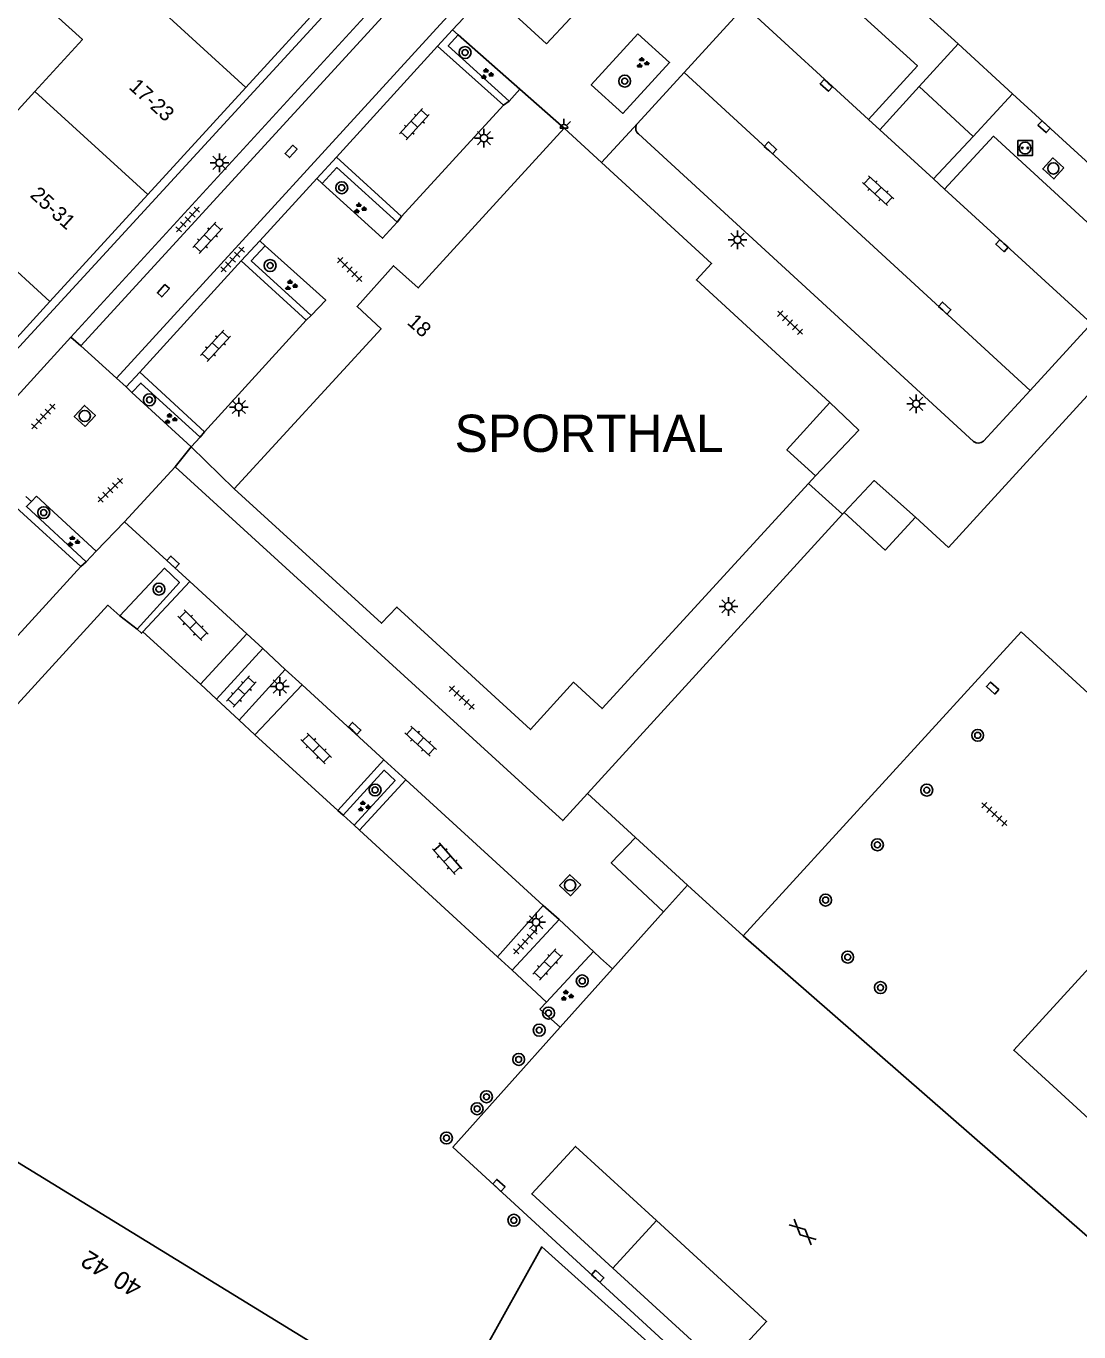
# Model space of a CAD drawing. Extents: x 128000 to 131008, y 398996 to 402500.
# Drawn here: x 129360.3 to 129430.9, y 399162.4 to 399249.9 of the extents above; entities that cross this region are included whole.
import ezdxf

# ---------------------------------------------------------------- set-up
doc = ezdxf.new("R2010")
doc.units = 0
for name, color, linetype in [('gg-afsc-hekwerk', 7, 'Continuous'), ('gg-anno-huisnummerreeks BGT', 7, 'Continuous'), ('gg-bbg-bijgebouw', 7, 'Continuous'), ('gg-bbg-gedigitaliseerde bijgebouw', 7, 'Continuous'), ('gg-bbg-hoofdgebouw', 7, 'Continuous'), ('gg-bbg-luifel en loopbrug', 7, 'Continuous'), ('gg-bbg-tussenscheiding', 7, 'Continuous'), ('gg-knt-verharding', 7, 'Continuous'), ('gg-knt-verharding nz', 7, 'Continuous'), ('gt-anno-naam bijzondere bebouwing', 7, 'Continuous'), ('gt-anno-overige text', 7, 'Continuous'), ('gt-anno-plantopografie huisnummer', 7, 'Continuous'), ('gt-bbg-plantopografie pand', 7, 'Continuous'), ('gt-grn-groengrens', 7, 'Continuous'), ('gt-grn-vlakafsluiter', 7, 'Continuous'), ('gt-grn-weggrens', 7, 'Continuous'), ('gt-symb-boom', 7, 'Continuous'), ('gt-symb-gesloten verharding', 7, 'Continuous'), ('gt-symb-groenvak', 7, 'Continuous'), ('gt-symb-klinker verharding', 7, 'Continuous'), ('gt-symb-kolk', 7, 'Continuous'), ('gt-symb-laadpunt elektrisch vervoer', 7, 'Continuous'), ('gt-symb-lichtmast', 7, 'Continuous'), ('gt-symb-lichtpunt', 7, 'Continuous'), ('gt-symb-rioolschacht', 7, 'Continuous'), ('gt-symb-tegel verharding', 7, 'Continuous')]:
    doc.layers.add(name, color=color, linetype=linetype)

# ---------------------------------------------------------------- blocks, each defined once
blk = doc.blocks.new('gt0-KOLK')
at = {"layer": 'gt-symb-kolk'}
blk.add_lwpolyline([(0, 0), (0.375, 0), (0.375, 0.4), (-0.375, 0.4), (-0.375, 0), (0, 0)], dxfattribs=at)
blk = doc.blocks.new('gt0-LEV')
at = {"layer": 'gt-symb-laadpunt elektrisch vervoer'}
blk.add_lwpolyline([(-0.486, 0.501), (0.486, 0.501), (0.486, -0.499), (-0.486, -0.499)], close=True, dxfattribs=at)
for centre, radius in [((0, 0), 0.393), ((-0.186, 0), 0.0566), ((0.186, 0), 0.0566)]:
    blk.add_circle(centre, radius, dxfattribs=at)
blk = doc.blocks.new('gt0-RS')
at = {"layer": 'gt-symb-rioolschacht'}
blk.add_lwpolyline([(-0.5, -0.5), (0.5, -0.5), (0.5, 0.5), (-0.5, 0.5)], close=True, dxfattribs=at)
blk.add_circle((0, 0), 0.375, dxfattribs=at)
blk = doc.blocks.new('gt0-LMAST')
at = {"layer": 'gt-symb-lichtmast'}
for p, q in [((-0.182, 0.173), (-0.447, 0.438)), ((-0.005, 0.246), (-0.005, 0.621)), ((0.172, 0.173), (0.437, 0.438)), ((-0.255, -0.004), (-0.63, -0.004)), ((-0.182, -0.181), (-0.447, -0.446)), ((-0.005, -0.254), (-0.005, -0.629)), ((0.437, -0.446), (0.172, -0.181)), ((0.245, -0.004), (0.62, -0.004))]:
    blk.add_line(p, q, dxfattribs=at)
blk.add_circle((-0.005, -0.004), 0.25, dxfattribs=at)
blk = doc.blocks.new('gt0-BOOM')
at = {"layer": 'gt-symb-boom'}
for radius in [0.4, 0.2]:
    blk.add_circle((0, 0), radius, dxfattribs=at)
blk = doc.blocks.new('gt0-TEG1')
at = {"layer": 'gt-symb-tegel verharding'}
for p, q in [((-1.125, 0), (1.125, 0)), ((-0.9, -0.25), (-0.9, 0.25)), ((-0.45, -0.25), (-0.45, 0.25)), ((0, -0.25), (0, 0.25)), ((0.45, -0.25), (0.45, 0.25)), ((0.9, -0.25), (0.9, 0.25))]:
    blk.add_line(p, q, dxfattribs=at)
blk = doc.blocks.new('gt0-GRVAK')
at = {"layer": 'gt-symb-groenvak'}
for p, q in [((-0.11, 0.189), (-0.228, 0.24)), ((-0.182, 0.153), (0.088, 0.153)), ((-0.091, 0.211), (-0.156, 0.322)), ((-0.047, 0.214), (-0.047, 0.393)), ((-0.004, 0.211), (0.061, 0.322)), ((0.015, 0.189), (0.133, 0.24)), ((0.262, -0.052), (0.197, 0.059)), ((0.305, -0.049), (0.305, 0.13)), ((0.349, -0.052), (0.414, 0.059)), ((-0.245, -0.228), (-0.363, -0.177)), ((-0.318, -0.264), (-0.047, -0.264)), ((-0.226, -0.206), (-0.291, -0.095)), ((-0.183, -0.203), (-0.183, -0.024)), ((-0.139, -0.206), (-0.074, -0.095)), ((-0.12, -0.228), (-0.002, -0.177)), ((0.243, -0.074), (0.125, -0.023)), ((0.17, -0.11), (0.441, -0.11)), ((0.368, -0.074), (0.486, -0.023))]:
    blk.add_line(p, q, dxfattribs=at)
blk = doc.blocks.new('gt0-KL1')
at = {"layer": 'gt-symb-klinker verharding'}
for p, q in [((-1.15, 0.3), (1.15, 0.3)), ((-1, -0.3), (-1, 0.3)), ((-0.5, 0.3), (-0.5, 0.45)), ((0, -0.3), (0, 0.3)), ((0.5, 0.3), (0.5, 0.45)), ((1, -0.3), (1, 0.3)), ((-1.15, -0.3), (1.15, -0.3)), ((-0.5, -0.45), (-0.5, -0.3)), ((0.5, -0.45), (0.5, -0.3))]:
    blk.add_line(p, q, dxfattribs=at)
blk = doc.blocks.new('gt0-LPUNT')
at = {"layer": 'gt-symb-lichtpunt'}
for p, q in [((0, 0), (-0.25, 0)), ((0, 0), (0.25, 0)), ((-0.177, -0.177), (-0.442, -0.442)), ((0, -0.25), (0, -0.625)), ((0.442, -0.442), (0.177, -0.177))]:
    blk.add_line(p, q, dxfattribs=at)
blk.add_arc((0, 0), 0.25, 180, 0, dxfattribs=at)
blk = doc.blocks.new('gt0-GESVH1')
at = {"layer": 'gt-symb-gesloten verharding'}
for p, q in [((-0.992, -0.261), (0.008, 0.239)), ((0.008, -0.261), (-0.992, 0.239)), ((0.008, 0.239), (1.008, -0.261)), ((1.008, 0.239), (0.008, -0.261))]:
    blk.add_line(p, q, dxfattribs=at)

msp = doc.modelspace()

# ---------------------------------------------------------------- linework, layer by layer
at = {"layer": 'gg-afsc-hekwerk'}
for p, q in [((129412.747, 399219.213), (129415.044, 399217.17)), ((129399.637, 399186.72), (129403.054, 399190.531)), ((129399.637, 399186.72), (129396.11, 399182.8)), ((129396.11, 399182.8), (129394.764, 399184.022))]:
    msp.add_line(p, q, dxfattribs=at)
for points in [[(129403.054, 399190.531), (129399.548, 399193.826), (129401.176, 399195.503)], [(129396.11, 399182.8), (129388.934, 399174.776), (129421.533, 399144.803)]]:
    msp.add_lwpolyline(points, dxfattribs=at)
at = {"layer": 'gg-bbg-bijgebouw'}
msp.add_lwpolyline([(129399.656, 399166.665), (129394.217, 399171.642), (129397.138, 399174.825), (129402.572, 399169.853)], dxfattribs=at)
at = {"layer": 'gg-bbg-gedigitaliseerde bijgebouw'}
msp.add_line((129402.572, 399169.853), (129399.656, 399166.665), dxfattribs=at)
at = {"layer": 'gg-bbg-hoofdgebouw'}
for p, q in [((129381.505, 399252.8), (129375.057, 399245.753)), ((129375.057, 399245.753), (129368.493, 399238.579)), ((129398.89, 399240.718), (129396.38, 399243.02)), ((129368.493, 399238.579), (129361.941, 399231.417)), ((129361.941, 399231.417), (129355.529, 399224.409)), ((129422.133, 399214.948), (129433.63, 399227.51)), ((129412.747, 399219.213), (129413.23, 399219.74)), ((129397.949, 399198.454), (129415.044, 399217.17)), ((129415.044, 399217.17), (129415.146, 399217.281)), ((129419.917, 399216.973), (129422.133, 399214.948)), ((129427.01, 399209.295), (129408.374, 399188.919)), ((129397.949, 399198.454), (129401.176, 399195.503)), ((129401.176, 399195.503), (129404.655, 399192.32)), ((129408.374, 399188.919), (129404.655, 399192.32))]:
    msp.add_line(p, q, dxfattribs=at)
for points in [[(129360.935, 399245.485), (129364.11, 399248.96), (129362.29, 399250.62), (129365.68, 399254.33), (129367.49, 399252.67)], [(129354.39, 399238.32), (129352.56, 399239.99), (129355.94, 399243.67), (129357.76, 399242.01), (129360.935, 399245.485)], [(129396.38, 399243.02), (129386.61, 399232.32), (129384.95, 399233.81), (129382.51, 399231.08), (129384.12, 399229.59), (129374.28, 399218.87)], [(129414.19, 399224.65), (129405.25, 399232.86), (129406.26, 399233.96), (129398.89, 399240.718)], [(129413.23, 399219.74), (129411.31, 399221.47), (129414.19, 399224.65)], [(129374.28, 399218.87), (129384.15, 399209.86), (129385.18, 399210.95), (129394.13, 399202.74), (129397.02, 399205.91), (129398.93, 399204.15), (129412.747, 399219.213)], [(129415.146, 399217.281), (129417.9, 399214.765), (129419.917, 399216.973)], [(129427.01, 399209.295), (129440.7, 399196.77), (129426.51, 399181.26), (129436.81, 399171.84), (129438.89, 399174.12), (129441.17, 399172.04), (129441.41, 399172.302)]]:
    msp.add_lwpolyline(points, dxfattribs=at)
at = {"layer": 'gg-bbg-luifel en loopbrug'}
msp.add_lwpolyline([(129402.572, 399169.853), (129409.95, 399163.102), (129407.029, 399159.919), (129399.656, 399166.665)], dxfattribs=at)
at = {"layer": 'gg-bbg-tussenscheiding'}
for p, q in [((129367.49, 399252.67), (129375.057, 399245.753)), ((129360.935, 399245.485), (129368.493, 399238.579)), ((129354.39, 399238.32), (129361.941, 399231.417))]:
    msp.add_line(p, q, dxfattribs=at)
at = {"layer": 'gg-knt-verharding'}
for p, q in [((129364.003, 399228.433), (129395.597, 399262.895)), ((129349.86, 399217.5), (129390.438, 399261.64)), ((129366.391, 399226.283), (129398.128, 399260.958)), ((129363.34, 399229.03), (129391.94, 399260.259)), ((129413.736, 399256.905), (129422.788, 399248.663)), ((129404.423, 399246.745), (129408.493, 399251.185)), ((129389.641, 399250.396), (129388.914, 399249.609)), ((129393.099, 399250.583), (129395.207, 399248.68)), ((129388.914, 399249.609), (129387.906, 399248.517)), ((129393.423, 399245.638), (129389.288, 399249.267)), ((129387.906, 399248.517), (129392.321, 399244.562)), ((129426.425, 399245.325), (129422.788, 399248.663)), ((129404.423, 399246.745), (129401.304, 399243.343)), ((129392.694, 399244.832), (129393.423, 399245.638)), ((129417.526, 399242.917), (129420.18, 399245.82)), ((129420.18, 399245.82), (129423.78, 399242.47)), ((129426.425, 399245.325), (129438.814, 399233.991)), ((129392.321, 399244.562), (129385.496, 399237.11)), ((129416.788, 399243.592), (129417.526, 399242.917)), ((129401.36, 399242.64), (129423.819, 399222.029)), ((129423.78, 399242.47), (129421.129, 399239.619)), ((129381.134, 399241.071), (129379.824, 399239.647)), ((129385.496, 399237.11), (129381.134, 399241.071)), ((129379.824, 399239.647), (129375.989, 399235.479)), ((129421.129, 399239.619), (129421.864, 399238.945)), ((129375.989, 399235.479), (129374.746, 399234.127)), ((129374.746, 399234.127), (129379.102, 399230.155)), ((129379.102, 399230.155), (129372.287, 399222.695)), ((129427.598, 399225.451), (129431.717, 399229.929)), ((129364.003, 399228.433), (129363.34, 399229.03)), ((129366.391, 399226.283), (129364.003, 399228.433)), ((129367.966, 399226.674), (129367.05, 399225.69)), ((129372.287, 399222.695), (129367.966, 399226.674)), ((129366.391, 399226.283), (129367.05, 399225.69)), ((129424.48, 399222.06), (129427.598, 399225.451)), ((129371.398, 399221.678), (129367.423, 399225.311)), ((129372.001, 399222.329), (129371.398, 399221.678)), ((129366.922, 399216.667), (129370.33, 399220.33)), ((129370.33, 399220.33), (129394.88, 399197.94)), ((129359.662, 399217.631), (129364.017, 399213.661)), ((129361.026, 399218.364), (129360.691, 399218.018)), ((129365.031, 399214.701), (129361.026, 399218.364)), ((129371.309, 399212.657), (129366.922, 399216.667)), ((129364.37, 399213.98), (129365.031, 399214.701)), ((129364.017, 399213.661), (129357.233, 399206.26)), ((129368.156, 399209.281), (129371.309, 399212.657)), ((129372.03, 399205.774), (129368.156, 399209.281)), ((129375.122, 399209.155), (129372.03, 399205.774)), ((129376.196, 399208.163), (129375.122, 399209.155)), ((129373.106, 399204.777), (129376.196, 399208.163)), ((129376.196, 399208.163), (129377.699, 399206.775)), ((129377.699, 399206.775), (129374.619, 399203.376)), ((129378.837, 399205.749), (129377.699, 399206.775)), ((129372.03, 399205.774), (129373.106, 399204.777)), ((129375.675, 399202.398), (129378.837, 399205.749)), ((129373.106, 399204.777), (129374.619, 399203.376)), ((129374.619, 399203.376), (129375.675, 399202.398)), ((129381.235, 399197.319), (129375.675, 399202.398)), ((129384.301, 399200.716), (129381.235, 399197.319)), ((129385.77, 399199.377), (129384.301, 399200.716)), ((129382.68, 399196.007), (129385.77, 399199.377)), ((129381.235, 399197.319), (129381.588, 399196.999)), ((129381.588, 399196.999), (129382.317, 399196.337)), ((129382.317, 399196.337), (129382.68, 399196.007)), ((129391.928, 399187.515), (129382.68, 399196.007)), ((129394.992, 399190.953), (129391.928, 399187.515)), ((129396.046, 399190.014), (129394.992, 399190.953)), ((129396.046, 399190.014), (129392.895, 399186.618)), ((129398.343, 399187.881), (129396.046, 399190.014)), ((129395.194, 399184.486), (129398.343, 399187.881)), ((129398.343, 399187.881), (129398.818, 399187.429)), ((129391.928, 399187.515), (129392.895, 399186.618)), ((129399.637, 399186.72), (129398.818, 399187.429)), ((129392.895, 399186.618), (129395.194, 399184.486)), ((129394.764, 399184.022), (129395.194, 399184.486))]:
    msp.add_line(p, q, dxfattribs=at)
for points in [[(129412.139, 399254.4), (129420.06, 399247.205), (129416.788, 399243.592)], [(129395.207, 399248.68), (129398.37, 399252.091), (129396.267, 399254.002), (129393.099, 399250.583)], [(129389.288, 399249.267), (129388.624, 399248.542), (129392.694, 399244.832)], [(129401.335, 399249.346), (129403.448, 399247.429), (129400.319, 399244.007), (129398.199, 399245.93), (129401.335, 399249.346)], [(129432.895, 399231.21), (129434.977, 399233.475), (129425.147, 399242.482), (129421.864, 399238.945)], [(129380.177, 399239.325), (129381.155, 399240.384), (129385.191, 399236.724)], [(129385.191, 399236.724), (129384.213, 399235.653), (129380.177, 399239.325)], [(129376.361, 399235.139), (129375.424, 399234.128), (129379.447, 399230.474)], [(129379.447, 399230.474), (129380.41, 399231.502), (129376.361, 399235.139)], [(129367.423, 399225.311), (129368.027, 399225.945), (129372.001, 399222.329)], [(129413.23, 399219.74), (129416.122, 399222.796), (129414.19, 399224.65)], [(129419.917, 399216.973), (129417.154, 399219.417), (129415.146, 399217.281)], [(129360.691, 399218.018), (129360.356, 399217.672), (129364.37, 399213.98)], [(129366.624, 399210.355), (129369.619, 399213.545), (129370.608, 399212.584), (129367.777, 399209.464)], [(129320.93, 399170.78), (129322.344, 399172.363), (129336.37, 399187.833), (129340.854, 399183.759), (129365.822, 399211.071), (129366.624, 399210.355)], [(129367.777, 399209.464), (129368.081, 399209.196), (129368.156, 399209.281)], [(129382.317, 399196.337), (129385.065, 399199.331), (129384.323, 399200.019), (129381.588, 399196.999)], [(129394.88, 399197.94), (129396.298, 399196.647), (129397.949, 399198.454)]]:
    msp.add_lwpolyline(points, dxfattribs=at)
for centre, radius, start, end in [((129401.663, 399243.018), 0.484, 137.81828, 231.29069), ((129424.13, 399222.469), 0.539, 234.77565, 310.5946)]:
    msp.add_arc(centre, radius, start, end, dxfattribs=at)
at = {"layer": 'gg-knt-verharding nz'}
for p, q in [((129416.788, 399243.592), (129408.493, 399251.185)), ((129387.906, 399248.517), (129381.134, 399241.071)), ((129427.598, 399225.451), (129404.423, 399246.745)), ((129417.526, 399242.917), (129421.129, 399239.619)), ((129421.864, 399238.945), (129431.717, 399229.929)), ((129374.746, 399234.127), (129367.966, 399226.674)), ((129375.122, 399209.155), (129371.309, 399212.657)), ((129384.301, 399200.716), (129378.837, 399205.749)), ((129394.992, 399190.953), (129385.77, 399199.377))]:
    msp.add_line(p, q, dxfattribs=at)
at = {"layer": 'gt-bbg-plantopografie pand'}
msp.add_lwpolyline([(129341.086, 399159.13), (129349.519, 399180.049), (129388.312, 399156.265), (129394.887, 399168.094), (129416.834, 399148.367), (129401.629, 399122.02), (129341.086, 399159.13)], dxfattribs=at)
at = {"layer": 'gt-grn-groengrens'}
msp.add_line((129366.624, 399210.355), (129367.777, 399209.464), dxfattribs=at)
at = {"layer": 'gt-grn-vlakafsluiter'}
msp.add_line((129438.076, 399162.988), (129408.374, 399188.919), dxfattribs=at)
at = {"layer": 'gt-grn-weggrens'}
for p, q in [((129389.288, 399249.267), (129388.914, 399249.609)), ((129420.18, 399245.82), (129422.788, 399248.663)), ((129393.423, 399245.638), (129396.38, 399243.02)), ((129392.321, 399244.562), (129392.694, 399244.832)), ((129423.78, 399242.47), (129426.425, 399245.325)), ((129401.304, 399243.343), (129398.89, 399240.718)), ((129379.824, 399239.647), (129380.177, 399239.325)), ((129385.191, 399236.724), (129385.496, 399237.11)), ((129376.361, 399235.139), (129375.989, 399235.479)), ((129379.447, 399230.474), (129379.102, 399230.155)), ((129356.66, 399221.71), (129363.34, 399229.03)), ((129367.423, 399225.311), (129367.05, 399225.69)), ((129372.287, 399222.695), (129372.001, 399222.329)), ((129371.398, 399221.678), (129370.33, 399220.33)), ((129374.28, 399218.87), (129371.398, 399221.678)), ((129360.325, 399218.353), (129360.691, 399218.018)), ((129366.922, 399216.667), (129365.031, 399214.701)), ((129364.017, 399213.661), (129364.37, 399213.98)), ((129404.655, 399192.32), (129403.054, 399190.531))]:
    msp.add_line(p, q, dxfattribs=at)

# ---------------------------------------------------------------- block references
at = {"layer": 'gt-symb-boom'}
for p in [(129389.75, 399248.088), (129400.443, 399246.173), (129381.486, 399239.034), (129376.69, 399233.821), (129368.603, 399224.827), (129361.519, 399217.271), (129369.242, 399212.149), (129424.093, 399202.357), (129383.72, 399198.697), (129420.683, 399198.688), (129417.372, 399195.024), (129413.907, 399191.324), (129397.601, 399185.907), (129395.339, 399183.758), (129394.717, 399182.61), (129393.341, 399180.65), (129391.182, 399178.149), (129390.555, 399177.346), (129388.502, 399175.387), (129393.018, 399169.878)]:
    msp.add_blockref('gt0-BOOM', p, dxfattribs=at)
for p, rotation in [((129415.383, 399187.502), -42.20433768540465), ((129417.581, 399185.46), -42.20433768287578)]:
    msp.add_blockref('gt0-BOOM', p, dxfattribs=dict(at, rotation=rotation))
at = {"layer": 'gt-symb-gesloten verharding', "rotation": -42.5280440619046}
msp.add_blockref('gt0-GESVH1', (129412.37, 399169.096), dxfattribs=at)
at = {"layer": 'gt-symb-groenvak'}
for p in [(129401.63, 399247.39), (129391.198, 399246.645), (129382.688, 399237.64), (129378.068, 399232.492), (129370.001, 399223.544), (129363.485, 399215.335), (129382.952, 399197.584), (129396.546, 399184.914)]:
    msp.add_blockref('gt0-GRVAK', p, dxfattribs=at)
at = {"layer": 'gt-symb-klinker verharding'}
for p, rotation in [((129386.351, 399243.282), 47.47195593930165), ((129417.415, 399238.835), -42.5280440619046), ((129372.499, 399235.674), 47.4719559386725), ((129373.027, 399228.443), 47.471955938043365), ((129371.526, 399209.729), -45.243120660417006), ((129374.763, 399205.289), 47.79566231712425), ((129386.773, 399201.969), -42.36616983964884), ((129379.775, 399201.48), -45.24312066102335), ((129388.552, 399194.089), -48.528299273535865), ((129395.281, 399187.005), 47.71475165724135)]:
    msp.add_blockref('gt0-KL1', p, dxfattribs=dict(at, rotation=rotation))
at = {"layer": 'gt-symb-kolk'}
for p, rotation in [((129414.085, 399246.039), 138.08093588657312), ((129428.68, 399243.272), 137.75715663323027), ((129410.075, 399241.551), -42.52804406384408), ((129378.241, 399241.333), 47.47195593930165), ((129425.855, 399235.295), 137.47195593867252), ((129369.684, 399231.998), 47.47195593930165), ((129421.752, 399230.822), -42.5667989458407), ((129370.051, 399213.809), -42.485794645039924), ((129424.959, 399205.376), -42.60899614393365), ((129382.221, 399202.671), -42.447101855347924), ((129391.878, 399172.068), -42.60899614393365), ((129398.503, 399165.977), -42.60899614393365)]:
    msp.add_blockref('gt0-KOLK', p, dxfattribs=dict(at, rotation=rotation))
at = {"layer": 'gt-symb-laadpunt elektrisch vervoer'}
msp.add_blockref('gt0-LEV', (129427.27, 399241.69), dxfattribs=at)
at = {"layer": 'gt-symb-lichtmast'}
for p in [(129391.02, 399242.36), (129373.305, 399240.706), (129408.009, 399235.547), (129374.592, 399224.348), (129419.975, 399224.566), (129407.399, 399211), (129377.338, 399205.636), (129394.513, 399189.84)]:
    msp.add_blockref('gt0-LMAST', p, dxfattribs=at)
at = {"layer": 'gt-symb-lichtpunt', "rotation": -178.23252145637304}
msp.add_blockref('gt0-LPUNT', (129396.38, 399243.02), dxfattribs=at)
at = {"layer": 'gt-symb-rioolschacht'}
for p, rotation in [((129429.163, 399240.327), 137.91906958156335), ((129364.274, 399223.745), 47.595199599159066), ((129396.788, 399192.316), 137.0251738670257)]:
    msp.add_blockref('gt0-RS', p, dxfattribs=dict(at, rotation=rotation))
at = {"layer": 'gt-symb-tegel verharding'}
for p, rotation in [((129371.171, 399236.904), 47.471955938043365), ((129374.177, 399234.223), 47.4719559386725), ((129382.019, 399233.551), 135.56726641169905), ((129411.522, 399229.995), -42.52804406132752), ((129361.495, 399223.712), 47.47195593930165), ((129365.983, 399218.769), 43.9465895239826), ((129389.527, 399204.872), -42.36616983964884), ((129425.211, 399197.074), -42.20433768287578), ((129393.781, 399188.546), 47.26795453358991)]:
    msp.add_blockref('gt0-TEG1', p, dxfattribs=dict(at, rotation=rotation))

# ---------------------------------------------------------------- texts
at = {"layer": 'gg-anno-huisnummerreeks BGT'}
for s, rotation, p in [('17-23', 317.6, (129367.169, 399245.703)), ('25-31', 317.6, (129360.546, 399238.464)), ('18', 318.2, (129385.811, 399229.936))]:
    msp.add_text(s, height=1, rotation=rotation, dxfattribs=at).set_placement(p)
at = {"layer": 'gt-anno-naam bijzondere bebouwing'}
msp.add_text('SPORTHAL', height=2.5, dxfattribs=at).set_placement((129389.046, 399221.335))
at = {"layer": 'gt-anno-overige text'}
for s, rotation, p in [('WINKELCENTRUM', 317.5952, (129426.656, 399263.709)), ('DE REESHOF', 317.5529, (129426.491, 399260.242))]:
    msp.add_text(s, height=2.5, rotation=rotation, dxfattribs=at).set_placement(p)
at = {"layer": 'gt-anno-plantopografie huisnummer'}
for s, rotation, p in [('42', 148.48819, (129366.042, 399166.987)), ('40', 148.49507, (129368.205, 399165.661))]:
    msp.add_text(s, height=1.2, rotation=rotation, dxfattribs=at).set_placement(p)

doc.saveas('drawing.dxf')
